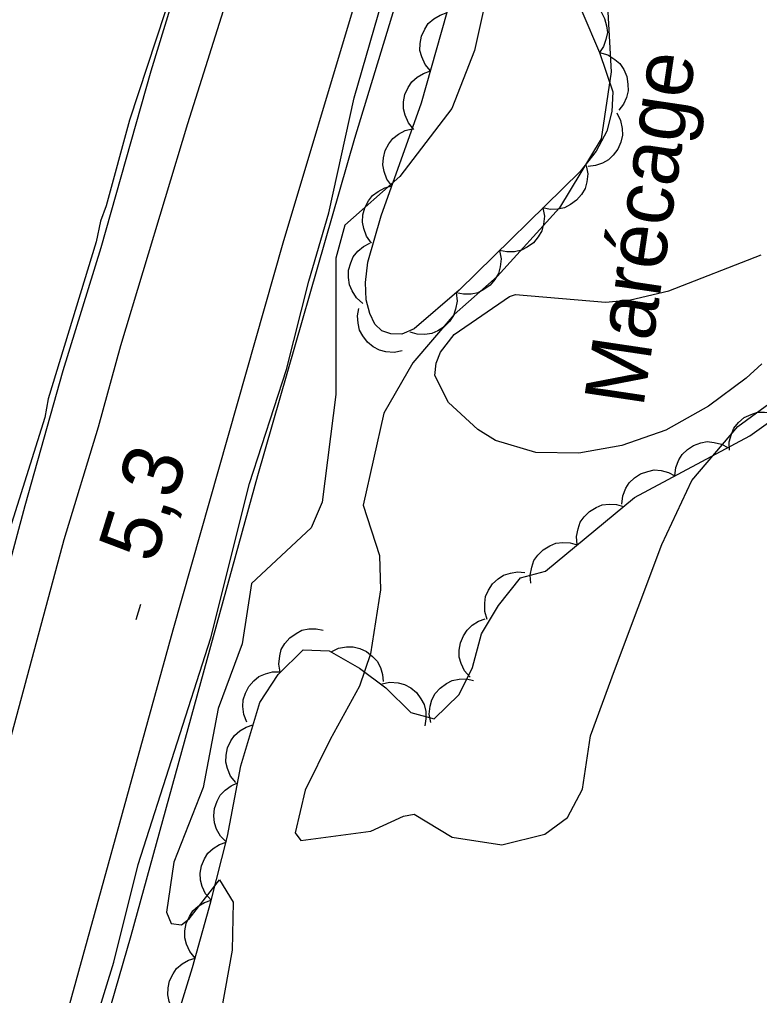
# Model space of a CAD drawing. Extents: x 282461 to 284471, y 5554090 to 5557646.
# Drawn here: x 283375.73 to 283412.79, y 5555425.44 to 5555474.3 of the extents above; entities that cross this region are included whole.
import ezdxf

# ---------------------------------------------------------------- set-up
doc = ezdxf.new("R2010")
doc.units = 0
for name, color, linetype in [('Niveau 1', 7, 'Continuous'), ('Niveau 2', 7, 'Continuous'), ('Niveau 21', 7, 'Continuous'), ('Niveau 3', 7, 'Continuous'), ('Niveau 44', 7, 'Continuous'), ('Niveau 7', 7, 'Continuous')]:
    doc.layers.add(name, color=color, linetype=linetype)

msp = doc.modelspace()

# ---------------------------------------------------------------- linework, layer by layer
at = {"layer": 'Niveau 1'}
for points in [[(283398.52, 5555513.25), (283398.25, 5555513.27), (283397.96, 5555513.03), (283397.51, 5555512.33), (283396.43, 5555509.76), (283394.24, 5555503.47), (283393.17, 5555500.97), (283391.92, 5555498.46), (283389.38, 5555492.45), (283387.25, 5555486.05), (283385.66, 5555482.72), (283381.23, 5555469.27), (283380.06, 5555464.97), (283379.78, 5555464.21), (283379.56, 5555463.17), (283377.16, 5555455.31), (283377, 5555454.38), (283374.31, 5555445.88), (283372.02, 5555438.03), (283369.81, 5555429.07), (283369.19, 5555427.32), (283368.58, 5555424.88)], [(283377.66, 5555418.08), (283380.45, 5555427.1), (283381.67, 5555431.99), (283385.31, 5555443.34), (283387.25, 5555451.07), (283389.1, 5555456.78), (283390.21, 5555461.2), (283391.22, 5555464.63), (283392.48, 5555470.39), (283395.11, 5555479.47), (283395.56, 5555480), (283395.79, 5555480.52), (283398.6, 5555488.38), (283399, 5555489.26), (283399.95, 5555491.82), (283400.79, 5555494.5), (283402.74, 5555501.6), (283403.19, 5555503), (283402.83, 5555504.15)]]:
    msp.add_lwpolyline(points, dxfattribs=at)
at = {"layer": 'Niveau 2'}
for points in [[(283400.23, 5555480.52), (283398.52, 5555472.76), (283397.38, 5555469.85), (283394.78, 5555466.45), (283392.02, 5555464), (283391.57, 5555462.35), (283391.57, 5555455.52), (283390.88, 5555450.13), (283390.33, 5555448.85), (283387.34, 5555446.07), (283386.88, 5555443.05), (283385.68, 5555439.8), (283384.92, 5555435.85), (283383.46, 5555432.11), (283383.09, 5555429.61), (283383.33, 5555429.04), (283383.84, 5555428.98), (283384.23, 5555429.28), (283385.75, 5555431.23), (283386.42, 5555430.11), (283386.38, 5555427.71), (283385.24, 5555421.41)], [(283405.09, 5555476.5), (283405.36, 5555471.68), (283404.86, 5555468.33), (283402.77, 5555464.88), (283399.65, 5555461.44), (283397.49, 5555459.54), (283395.42, 5555457.12), (283393.98, 5555454.59), (283392.94, 5555449.98), (283393.76, 5555447.47), (283393.81, 5555445.75), (283393.31, 5555442.55), (283392.75, 5555440.93), (283391.28, 5555438.25), (283390.03, 5555435.71), (283389.53, 5555433.58), (283389.82, 5555433.19), (283393.33, 5555433.66), (283394.96, 5555434.42), (283395.49, 5555434.52), (283397.4, 5555433.37), (283399.89, 5555432.98), (283402.03, 5555433.52), (283403.18, 5555434.34), (283403.92, 5555435.77), (283404.33, 5555438.43), (283405.53, 5555441.7), (283407.9, 5555448.02), (283409.4, 5555451.22), (283411.71, 5555453.93), (283414.81, 5555456.19)]]:
    msp.add_lwpolyline(points, dxfattribs=at)
at = {"layer": 'Niveau 21'}
for points in [[(283343.15, 5555297.48), (283344.82, 5555302.89), (283346.64, 5555309.77), (283350.04, 5555321.98), (283352.61, 5555330.06), (283355.72, 5555341.46), (283358.57, 5555351.46), (283363.11, 5555368.4), (283365.5, 5555376.77), (283369.96, 5555393.73), (283371.4, 5555399.48), (283375.63, 5555415.07), (283377.3, 5555421.58), (283383.42, 5555443.74), (283388.94, 5555463.12), (283392.46, 5555474.87), (283402.79, 5555506.48), (283405.51, 5555513.87), (283407.52, 5555520.57), (283413.11, 5555536.65), (283414.13, 5555540), (283418.84, 5555553.93)], [(283336.52, 5555296.58), (283345.36, 5555329.07), (283349.01, 5555340.73), (283353.99, 5555359.65), (283356.95, 5555370.11), (283360.62, 5555383.54), (283367.57, 5555410.27), (283370.08, 5555419.06), (283377.96, 5555448.27), (283379.69, 5555453.91), (283380.81, 5555457.98), (283384.16, 5555469.1), (283390.82, 5555490.22), (283395.1, 5555502.68), (283399.67, 5555516.53), (283403.67, 5555529), (283406.23, 5555536.33), (283411.71, 5555552.99)], [(283344.73, 5555292.08), (283347.9, 5555303.94), (283352.03, 5555317.89), (283355.38, 5555328.71), (283357.43, 5555336.24), (283359.48, 5555344.26), (283361.21, 5555350.31), (283366.86, 5555371.37), (283368.58, 5555378.52), (283370.45, 5555386.89), (283376.58, 5555411.34), (283378.92, 5555420.12), (283381.32, 5555428.44), (283387.66, 5555451.48), (283392.52, 5555468.36), (283394.86, 5555476.04), (283398.35, 5555485.88), (283400.13, 5555492.11), (283406.04, 5555510.39), (283408.05, 5555516.97), (283412.1, 5555528.8), (283414.21, 5555534.11), (283415.8, 5555538.57), (283420.56, 5555553.08)], [(283405.35, 5555543.77), (283400.81, 5555527.66), (283393.61, 5555506.3), (283389.72, 5555495.23), (283386, 5555483.77), (283382.31, 5555471.72), (283379.8, 5555462.88), (283377.9, 5555456.71), (283376, 5555449.96), (283373.72, 5555441.52), (283371.34, 5555432.28), (283369.72, 5555426.52), (283367.84, 5555418.55), (283360.38, 5555391.33), (283354.98, 5555371), (283348.96, 5555349.72), (283345.74, 5555337.39), (283343.68, 5555330.47), (283339.28, 5555314.89), (283337.62, 5555308.27), (283335.49, 5555301.46), (283330.1, 5555282.05)]]:
    msp.add_lwpolyline(points, dxfattribs=at)
at = {"layer": 'Niveau 3'}
msp.add_line((283381.57, 5555444.26), (283381.81, 5555445.03), dxfattribs=at)
at = {"layer": 'Niveau 44'}
for points in [[(283403.89, 5555474.73), (283404.78, 5555472.65), (283405.44, 5555470.68), (283405.4, 5555469.7), (283405.15, 5555468.72), (283404.61, 5555467.71), (283403.81, 5555466.7), (283397.75, 5555460.76), (283395.49, 5555458.82), (283394.88, 5555458.55), (283394.33, 5555458.56), (283393.88, 5555458.71), (283393.53, 5555459.05), (283393.27, 5555459.59), (283393.09, 5555460.27), (283393.05, 5555461.13), (283393.17, 5555462.15), (283393.84, 5555464.47), (283395.86, 5555470.14), (283400.19, 5555485.43)], [(283403.59, 5555475.44), (283404, 5555475.36), (283404.37, 5555475.17), (283404.64, 5555474.97), (283404.86, 5555474.69), (283405.03, 5555474.36), (283405.12, 5555473.99), (283405.17, 5555473.66), (283405.1, 5555473.31), (283404.98, 5555472.95), (283404.78, 5555472.65)], [(283396.31, 5555471.73), (283396.04, 5555472.05), (283395.87, 5555472.43), (283395.78, 5555472.75), (283395.79, 5555473.11), (283395.86, 5555473.47), (283396.03, 5555473.82), (283396.2, 5555474.11), (283396.47, 5555474.34), (283396.79, 5555474.53), (283397.14, 5555474.65)], [(283404.78, 5555472.65), (283405.19, 5555472.53), (283405.54, 5555472.31), (283405.79, 5555472.1), (283405.99, 5555471.8), (283406.14, 5555471.46), (283406.2, 5555471.07), (283406.21, 5555470.74), (283406.12, 5555470.4), (283405.97, 5555470.06), (283405.75, 5555469.77)], [(283395.48, 5555468.8), (283395.21, 5555469.13), (283395.05, 5555469.51), (283394.96, 5555469.83), (283394.96, 5555470.18), (283395.03, 5555470.55), (283395.2, 5555470.9), (283395.37, 5555471.18), (283395.64, 5555471.42), (283395.96, 5555471.61), (283396.31, 5555471.73)], [(283405.64, 5555469.63), (283405.83, 5555469.25), (283405.91, 5555468.85), (283405.93, 5555468.51), (283405.85, 5555468.17), (283405.7, 5555467.82), (283405.46, 5555467.52), (283405.23, 5555467.28), (283404.92, 5555467.11), (283404.57, 5555466.99), (283404.2, 5555466.95)], [(283394.37, 5555465.97), (283394.12, 5555466.31), (283393.99, 5555466.7), (283393.92, 5555467.03), (283393.95, 5555467.38), (283394.04, 5555467.74), (283394.23, 5555468.08), (283394.42, 5555468.35), (283394.71, 5555468.57), (283395.04, 5555468.74), (283395.39, 5555468.83)], [(283404.11, 5555467), (283404.19, 5555466.58), (283404.14, 5555466.17), (283404.06, 5555465.85), (283403.88, 5555465.54), (283403.63, 5555465.26), (283403.32, 5555465.04), (283403.03, 5555464.88), (283402.68, 5555464.81), (283402.3, 5555464.8), (283401.94, 5555464.87)], [(283393.35, 5555463.11), (283393.1, 5555463.45), (283392.97, 5555463.84), (283392.9, 5555464.16), (283392.93, 5555464.52), (283393.02, 5555464.88), (283393.21, 5555465.22), (283393.4, 5555465.49), (283393.69, 5555465.7), (283394.02, 5555465.88), (283394.37, 5555465.97)], [(283401.94, 5555464.87), (283402.02, 5555464.45), (283401.97, 5555464.05), (283401.89, 5555463.72), (283401.71, 5555463.42), (283401.47, 5555463.13), (283401.15, 5555462.91), (283400.86, 5555462.75), (283400.51, 5555462.68), (283400.13, 5555462.67), (283399.77, 5555462.74)], [(283392.93, 5555460.09), (283392.61, 5555460.37), (283392.39, 5555460.72), (283392.25, 5555461.02), (283392.2, 5555461.38), (283392.21, 5555461.75), (283392.32, 5555462.12), (283392.44, 5555462.43), (283392.67, 5555462.7), (283392.96, 5555462.94), (283393.28, 5555463.11)], [(283399.77, 5555462.74), (283399.85, 5555462.33), (283399.8, 5555461.92), (283399.72, 5555461.59), (283399.54, 5555461.29), (283399.3, 5555461), (283398.98, 5555460.78), (283398.69, 5555460.62), (283398.34, 5555460.56), (283397.96, 5555460.55), (283397.6, 5555460.62)], [(283397.6, 5555460.63), (283397.64, 5555460.21), (283397.57, 5555459.8), (283397.47, 5555459.48), (283397.27, 5555459.19), (283397, 5555458.92), (283396.67, 5555458.72), (283396.37, 5555458.58), (283396.02, 5555458.54), (283395.64, 5555458.55), (283395.29, 5555458.65)], [(283394.9, 5555457.71), (283394.49, 5555457.63), (283394.08, 5555457.67), (283393.75, 5555457.74), (283393.44, 5555457.91), (283393.15, 5555458.15), (283392.92, 5555458.46), (283392.76, 5555458.75), (283392.68, 5555459.1), (283392.66, 5555459.47), (283392.73, 5555459.83)], [(283382.92, 5555422.07), (283384.39, 5555426.84), (283385.31, 5555430.13), (283386.15, 5555433.41), (283386.81, 5555436.93), (283387.76, 5555440.1), (283388.68, 5555441.51), (283389.93, 5555442.74), (283391.23, 5555442.7), (283392.75, 5555441.83), (283394.08, 5555440.84), (283395.33, 5555439.61), (283396.5, 5555439.28), (283397.74, 5555440.5), (283398.42, 5555441.86), (283398.86, 5555443.55), (283399.71, 5555444.97), (283400.81, 5555446.34), (283402.07, 5555446.68), (283406.52, 5555450.37), (283412.3, 5555453.46), (283415.3, 5555455.59)], [(283411.28, 5555452.74), (283411.27, 5555453.16), (283411.38, 5555453.55), (283411.51, 5555453.85), (283411.74, 5555454.13), (283412.02, 5555454.37), (283412.37, 5555454.53), (283412.68, 5555454.64), (283413.03, 5555454.65), (283413.4, 5555454.61), (283413.74, 5555454.48)], [(283408.55, 5555451.45), (283408.59, 5555451.87), (283408.75, 5555452.25), (283408.92, 5555452.53), (283409.18, 5555452.77), (283409.49, 5555452.97), (283409.85, 5555453.1), (283410.17, 5555453.17), (283410.52, 5555453.13), (283410.88, 5555453.04), (283411.2, 5555452.87)], [(283405.89, 5555450.04), (283405.94, 5555450.45), (283406.1, 5555450.83), (283406.26, 5555451.11), (283406.52, 5555451.35), (283406.83, 5555451.56), (283407.2, 5555451.68), (283407.52, 5555451.75), (283407.87, 5555451.72), (283408.23, 5555451.62), (283408.55, 5555451.45)], [(283403.66, 5555448), (283403.62, 5555448.41), (283403.7, 5555448.81), (283403.8, 5555449.13), (283404.01, 5555449.41), (283404.27, 5555449.67), (283404.61, 5555449.87), (283404.9, 5555450), (283405.26, 5555450.04), (283405.63, 5555450.02), (283405.97, 5555449.92)], [(283401.34, 5555446.08), (283401.3, 5555446.49), (283401.38, 5555446.89), (283401.49, 5555447.21), (283401.69, 5555447.49), (283401.96, 5555447.75), (283402.29, 5555447.95), (283402.59, 5555448.08), (283402.94, 5555448.12), (283403.31, 5555448.1), (283403.66, 5555448)], [(283399.15, 5555444.27), (283399.03, 5555444.67), (283399.03, 5555445.08), (283399.07, 5555445.41), (283399.21, 5555445.73), (283399.42, 5555446.04), (283399.7, 5555446.3), (283399.97, 5555446.49), (283400.31, 5555446.59), (283400.67, 5555446.65), (283401.03, 5555446.62)], [(283398.29, 5555441.38), (283398.02, 5555441.69), (283397.85, 5555442.06), (283397.75, 5555442.38), (283397.75, 5555442.73), (283397.81, 5555443.1), (283397.97, 5555443.45), (283398.14, 5555443.73), (283398.4, 5555443.97), (283398.71, 5555444.17), (283399.05, 5555444.29)], [(283388.79, 5555441.62), (283388.72, 5555442.03), (283388.76, 5555442.44), (283388.84, 5555442.76), (283389.02, 5555443.06), (283389.26, 5555443.34), (283389.58, 5555443.56), (283389.86, 5555443.72), (283390.21, 5555443.79), (283390.58, 5555443.8), (283390.94, 5555443.73)], [(283391.33, 5555442.64), (283391.7, 5555442.83), (283392.11, 5555442.89), (283392.44, 5555442.9), (283392.78, 5555442.81), (283393.11, 5555442.66), (283393.41, 5555442.41), (283393.64, 5555442.18), (283393.8, 5555441.86), (283393.91, 5555441.51), (283393.94, 5555441.15)], [(283387.12, 5555439.12), (283386.96, 5555439.51), (283386.92, 5555439.91), (283386.93, 5555440.24), (283387.04, 5555440.58), (283387.21, 5555440.91), (283387.47, 5555441.19), (283387.72, 5555441.4), (283388.04, 5555441.54), (283388.4, 5555441.64), (283388.77, 5555441.64)], [(283393.87, 5555441.04), (283394.28, 5555441.13), (283394.69, 5555441.09), (283395.01, 5555441.01), (283395.32, 5555440.84), (283395.61, 5555440.6), (283395.83, 5555440.29), (283395.99, 5555440), (283396.07, 5555439.66), (283396.08, 5555439.29), (283396.02, 5555438.93)], [(283396.32, 5555439.1), (283396.25, 5555439.52), (283396.29, 5555439.92), (283396.37, 5555440.24), (283396.55, 5555440.55), (283396.79, 5555440.83), (283397.11, 5555441.05), (283397.39, 5555441.21), (283397.74, 5555441.27), (283398.11, 5555441.29), (283398.47, 5555441.21)], [(283386.56, 5555436.1), (283386.3, 5555436.42), (283386.14, 5555436.8), (283386.06, 5555437.12), (283386.07, 5555437.47), (283386.14, 5555437.84), (283386.31, 5555438.18), (283386.49, 5555438.46), (283386.76, 5555438.68), (283387.08, 5555438.87), (283387.42, 5555438.98)], [(283386.1, 5555433.12), (283385.8, 5555433.41), (283385.6, 5555433.77), (283385.49, 5555434.08), (283385.46, 5555434.43), (283385.5, 5555434.8), (283385.63, 5555435.16), (283385.77, 5555435.46), (283386.02, 5555435.71), (283386.32, 5555435.93), (283386.65, 5555436.08)], [(283385.33, 5555430.21), (283385.05, 5555430.52), (283384.88, 5555430.89), (283384.79, 5555431.21), (283384.78, 5555431.56), (283384.84, 5555431.93), (283385, 5555432.28), (283385.16, 5555432.56), (283385.42, 5555432.8), (283385.74, 5555433), (283386.08, 5555433.12)], [(283384.52, 5555427.31), (283384.25, 5555427.63), (283384.09, 5555428.01), (283384, 5555428.32), (283384, 5555428.68), (283384.07, 5555429.04), (283384.24, 5555429.39), (283384.41, 5555429.67), (283384.67, 5555429.9), (283384.99, 5555430.09), (283385.33, 5555430.21)], [(283383.65, 5555424.43), (283383.39, 5555424.76), (283383.23, 5555425.14), (283383.15, 5555425.46), (283383.17, 5555425.81), (283383.24, 5555426.17), (283383.42, 5555426.52), (283383.59, 5555426.79), (283383.87, 5555427.02), (283384.19, 5555427.2), (283384.53, 5555427.31)]]:
    msp.add_lwpolyline(points, dxfattribs=at)
at = {"layer": 'Niveau 7'}
for points in [[(283405.07, 5555460.16), (283406.32, 5555460.27), (283408.24, 5555460.72), (283412.87, 5555462.53)], [(283412.9, 5555457.07), (283412.12, 5555456.34), (283410.24, 5555454.95), (283408.09, 5555453.74), (283405.89, 5555452.98), (283403.74, 5555452.59), (283401.58, 5555452.62), (283399.56, 5555453.23), (283398.68, 5555453.77), (283397.21, 5555455.12), (283396.53, 5555456.48), (283396.59, 5555457.09), (283396.81, 5555457.64), (283397.49, 5555458.54), (283400.26, 5555460.44), (283400.56, 5555460.54), (283405.07, 5555460.16)]]:
    msp.add_lwpolyline(points, dxfattribs=at)

# ---------------------------------------------------------------- texts
at = {"layer": 'Niveau 3'}
msp.add_text('5,3  ', height=3, rotation=72.4922, dxfattribs=at).set_placement((283382.48, 5555447))
at = {"layer": 'Niveau 7'}
msp.add_text('Marécage', height=2.9999, rotation=81.5139, dxfattribs=at).set_placement((283406.96, 5555454.83))

doc.saveas('drawing.dxf')
